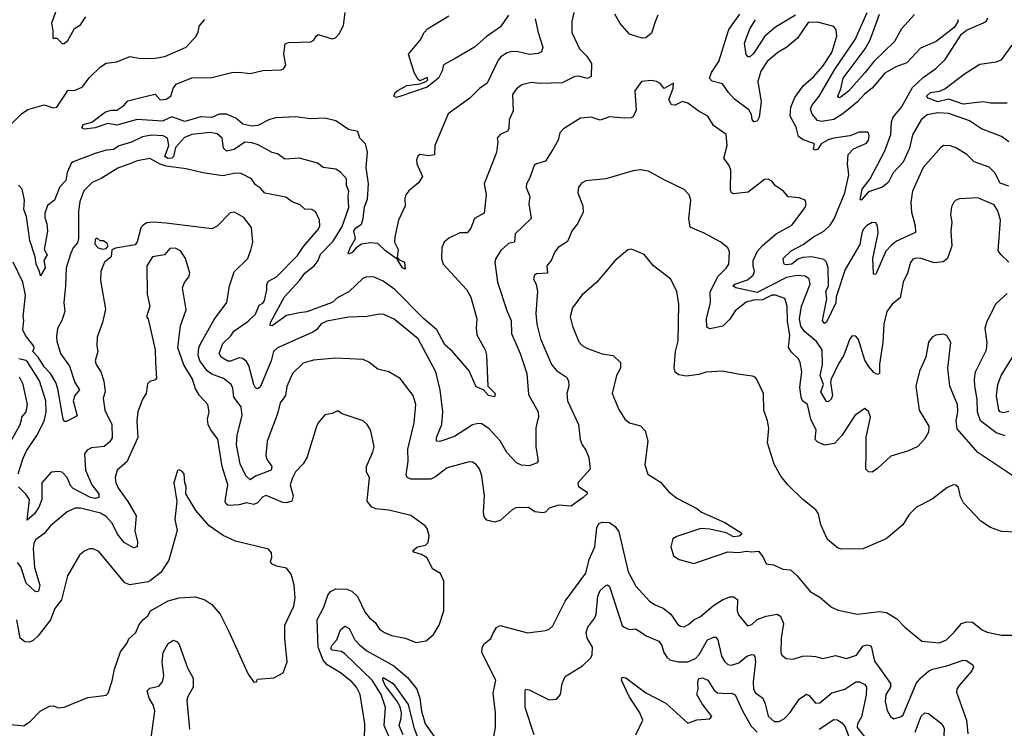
# Model space of a CAD drawing. Extents: x 1246230 to 1426786, y 660032 to 763141.
# Tile 460 of 566: x 1383201 to 1388600, y 714530 to 718415. Entities that reach past the tile are written whole.
import ezdxf

# ---------------------------------------------------------------- set-up
doc = ezdxf.new("R2010")
doc.units = 0

msp = doc.modelspace()

# ---------------------------------------------------------------- linework, layer by layer
at = {"layer": '0CON10XD'}
for points in [[(1386240.6, 718455), (1386228.1, 718405), (1386229.4, 718345), (1386270.5, 718255), (1386310.8, 718215), (1386337.5, 718175), (1386335, 718103.3), (1386315, 718093.1), (1386265, 718105.5), (1386245, 718103.5), (1386175, 718068.5), (1386055, 718065.4), (1386005, 718070.9), (1385955, 718058.1), (1385925.8, 718035), (1385903.5, 718005), (1385907.1, 717915), (1385884.5, 717865), (1385884.2, 717815.8), (1385875.6, 717804.4), (1385836.7, 717785), (1385820, 717765), (1385823.8, 717745), (1385815, 717687.5), (1385748.5, 717515), (1385759.5, 717455), (1385748.8, 717355), (1385695, 717324.3), (1385675, 717271.2), (1385655, 717246.2), (1385615, 717245.6), (1385555, 717216.5), (1385529.4, 717195), (1385516.6, 717163.4), (1385513.3, 717105), (1385523.9, 717073.9), (1385651.5, 716935), (1385675, 716894), (1385707.8, 716775), (1385703.5, 716725), (1385707.4, 716687.4), (1385754.2, 716605.8), (1385761.5, 716575), (1385768.8, 716405), (1385807.6, 716365), (1385805, 716347.5), (1385772.5, 716355), (1385745.3, 716385.3), (1385705, 716402.5), (1385665, 716489.6), (1385575, 716595.6), (1385532.7, 716632.7), (1385488.5, 716715), (1385415, 716776.8), (1385258.8, 716935), (1385195, 716980.7), (1385145, 717002.9), (1385105, 717005.4), (1385085, 716998.5), (1385006.7, 716923.3), (1384945, 716891.1), (1384915, 716864.8), (1384775, 716813.8), (1384735, 716807.1), (1384665, 716792.7), (1384585, 716736.2), (1384575, 716737.5), (1384577.5, 716755), (1384652.5, 716895), (1384735.7, 716984.3), (1384765.5, 717025), (1384816.6, 717065), (1384837.1, 717095), (1384850.1, 717129.9), (1384920.2, 717199.8), (1384968.7, 717281.3), (1385006.1, 717386.1), (1385001.6, 717445), (1385005.9, 717475), (1384992.5, 717505), (1384992.9, 717542.9), (1384959.7, 717579.7), (1384935, 717595.8), (1384865, 717603.8), (1384835, 717627.5), (1384735, 717655.6), (1384655, 717650.9), (1384615, 717679.5), (1384585, 717686.5), (1384508.7, 717728.7), (1384475, 717739.1), (1384435, 717743.9), (1384377.4, 717702.6), (1384335, 717693.8), (1384319.7, 717709.7), (1384312.2, 717765), (1384285, 717789.5), (1384246.2, 717796.2), (1384145, 717785.2), (1384105, 717769.4), (1384056.4, 717715), (1384045, 717665.3), (1384035, 717655.6), (1384015, 717653.2), (1383996.5, 717665), (1384018.8, 717725), (1384011.6, 717765), (1383988.8, 717778.8), (1383925, 717782.5), (1383875, 717772.6), (1383815, 717743.8), (1383746.9, 717723.1), (1383715, 717703.8), (1383675, 717700.2), (1383615, 717682.1), (1383495, 717636.4), (1383483.4, 717626.6), (1383462.5, 717577.5), (1383455, 717532.5), (1383421.8, 717498.2), (1383392, 717425), (1383354.2, 717395.8), (1383339.7, 717355), (1383339.3, 717330.7), (1383350.9, 717295), (1383353.2, 717255), (1383336.4, 717155), (1383352, 717125), (1383333.8, 717095), (1383340.4, 717055), (1383315, 717010.8), (1383310.6, 717035), (1383291.2, 717075), (1383286.7, 717115), (1383256.9, 717205), (1383238.8, 717335), (1383224.7, 717375), (1383227.5, 717425), (1383215.5, 717485), (1383195, 717508.5)], [(1383401.9, 718465), (1383376.2, 718395), (1383383.8, 718355), (1383383, 718313), (1383405, 718313.3), (1383435, 718284.2), (1383445, 718284.2)], [(1383445, 718284.2), (1383465, 718301.2), (1383502.7, 718367.3), (1383535, 718386.2), (1383565, 718430)], [(1386028.6, 718418.6), (1386044.3, 718344.3), (1386070, 718265), (1386061.8, 718238.2), (1386045, 718229.5), (1385996.1, 718223.9), (1385935, 718239.2), (1385899.8, 718240.2), (1385875, 718233.6), (1385839.3, 718210.7), (1385825, 718192.9), (1385765, 718067.5), (1385721.8, 718038.2), (1385670, 717985), (1385551.2, 717898.8), (1385477.1, 717725), (1385475.8, 717674.2), (1385445, 717668), (1385395, 717675.7), (1385385, 717666.2), (1385377.1, 717645), (1385379.4, 717625), (1385409.4, 717555), (1385388.8, 717521.2), (1385335, 717477.1), (1385318, 717455), (1385312.5, 717435), (1385314.3, 717395), (1385278.9, 717315), (1385258.9, 717225), (1385256.8, 717195), (1385277.2, 717155), (1385271.7, 717111.7), (1385280.6, 717100.6), (1385311.8, 717085), (1385315, 717048), (1385300.9, 717055), (1385271.2, 717101.2), (1385207.5, 717147.5), (1385165, 717187.1), (1385125, 717190.6), (1385075, 717184.4), (1385046.9, 717165), (1385025, 717138.6), (1385005, 717128.8), (1385001.9, 717135), (1385013.1, 717165), (1385043, 717215), (1385033.9, 717256.1), (1385045, 717274.4), (1385075.7, 717294.3), (1385085.2, 717325), (1385091.2, 717388.8), (1385108.3, 717431.7), (1385113.8, 717515), (1385100.8, 717605), (1385108.3, 717688.3), (1385097.7, 717735), (1385066.4, 717765), (1385055, 717801.9), (1385005, 717813.3), (1384935, 717859.4), (1384874.6, 717874.6), (1384795, 717871.8), (1384715, 717882.3), (1384605, 717877.6), (1384571.7, 717868.3), (1384507.5, 717835), (1384475, 717830.9), (1384425, 717841.2), (1384386.2, 717875), (1384335, 717897.3), (1384295, 717896.7), (1384255, 717878.7), (1384195, 717882.8), (1384106.8, 717856.8), (1384035, 717882.9), (1383985, 717858.9), (1383845, 717866.9), (1383735, 717835.8), (1383685, 717845.3), (1383615, 717821.8), (1383554.4, 717814.4), (1383542.6, 717822.6), (1383549.5, 717840.5), (1383597.4, 717852.6), (1383671.2, 717908.8), (1383705, 717918.2), (1383735, 717918.6), (1383773.3, 717945), (1383795, 717970), (1383896.2, 717996.2), (1383945, 718005.8), (1383972, 717975), (1384005, 717978.2), (1384030, 717995), (1384043.1, 718036.9), (1384058.6, 718061.4), (1384145, 718096.7), (1384255, 718097.8), (1384365, 718125.6), (1384405, 718127.3), (1384465, 718119.4), (1384535, 718135.3), (1384635, 718139.4), (1384648, 718145), (1384661.2, 718165), (1384650, 718225), (1384656.7, 718283.3), (1384675, 718290), (1384797, 718293), (1384815, 718303.3), (1384826.2, 718325), (1384837.3, 718332.7), (1384915, 718308.9), (1384933.8, 718315), (1384953.2, 718336.8), (1384976.4, 718383.6), (1384985.4, 718455)], [(1385265, 717988.9), (1385252.2, 717995), (1385260.5, 718015), (1385274.2, 718025.8), (1385325, 718054.4), (1385395, 718062.5), (1385430, 718075), (1385440, 718085), (1385435, 718097.5), (1385395, 718080), (1385387, 718087), (1385363.8, 718125), (1385333.8, 718225), (1385397.9, 718302.1), (1385420, 718345), (1385438, 718365), (1385555, 718435.5)], [(1385880.7, 718439.3), (1385837.8, 718375), (1385759.4, 718320.6), (1385695.8, 718265), (1385588.8, 718201.2), (1385525, 718168), (1385518.1, 718135), (1385497.8, 718095), (1385435.5, 718045), (1385285, 717993.2), (1385265, 717988.9)], [(1386701.1, 718438.9), (1386685, 718403.3), (1386665, 718341.2), (1386635, 718314.4), (1386615, 718312.9), (1386545, 718334.7), (1386493.1, 718393.1), (1386464.3, 718444.3)], [(1388625, 717501.9), (1388577.9, 717517.9), (1388548, 717575), (1388517.2, 717607.2), (1388434.8, 717634.8), (1388395.3, 717675.3), (1388335, 717711.9), (1388305, 717722.9), (1388265.8, 717724.2), (1388251.2, 717715), (1388155.4, 717604.6), (1388096.7, 717475), (1388087.8, 717415), (1388091.1, 717358.9), (1388111.8, 717285), (1388112.2, 717247.8), (1388009.4, 717200.6), (1387980.8, 717179.2), (1387951.1, 717145), (1387895, 717020), (1387885, 717017.5), (1387883, 717023), (1387879.6, 717105), (1387907.5, 717245), (1387905.4, 717285), (1387895, 717300.6), (1387875, 717302.7), (1387845, 717284.6), (1387826.9, 717265), (1387818, 717245), (1387807, 717183), (1387727.3, 717045), (1387678.1, 716895), (1387676.6, 716863.4), (1387625, 716755.7), (1387615, 716748.6), (1387602.5, 716765), (1387626.2, 716883.8), (1387621.9, 716925), (1387635.2, 716955.2), (1387634.7, 717055), (1387624.7, 717084.7), (1387610.6, 717100.6), (1387545.2, 717115.2), (1387495, 717110.8), (1387468.3, 717101.7), (1387435, 717074.8), (1387405, 717070.6), (1387395, 717072.5), (1387390.5, 717080.5), (1387388.4, 717105), (1387431.5, 717148.5), (1387497.5, 717182.5), (1387554.5, 717225), (1387610.6, 717255), (1387645, 717287.5), (1387667.1, 717322.9), (1387725.2, 717465), (1387746.7, 717565), (1387740.9, 717625), (1387744.3, 717675), (1387773.6, 717706.4), (1387845, 717737.5), (1387855.6, 717755), (1387858.3, 717778.3), (1387855, 717792.5), (1387847.3, 717797.3), (1387805, 717798.8), (1387752.3, 717777.7), (1387665.5, 717764.5), (1387635, 717755.7), (1387596.1, 717733.9), (1387577.5, 717705), (1387565, 717699.2), (1387554.3, 717705), (1387560, 717735), (1387555.5, 717735.5), (1387496.3, 717756.3), (1387471.1, 717775), (1387458, 717825), (1387426.6, 717885), (1387430, 717935), (1387451.8, 717988.2), (1387497.8, 718052.2), (1387555, 718103.8), (1387605, 718159.6), (1387654.8, 718235), (1387681.6, 718325), (1387678.9, 718358.9), (1387665, 718377.8), (1387575, 718401.8), (1387525, 718400), (1387466.5, 718313.5), (1387406.9, 718265), (1387357.5, 718235), (1387300.5, 718185), (1387265, 718132), (1387248.2, 718075), (1387267.5, 717965), (1387255, 717881.2), (1387245, 717859.2), (1387227.5, 717855), (1387217.6, 717867.6), (1387214.6, 717894.6), (1387200.1, 717920.1), (1387119.9, 717979.9), (1387087.5, 718015), (1387055, 718063.3), (1386997.4, 718077.4), (1386984.4, 718095), (1386994.5, 718125), (1387034.7, 718185), (1387089.4, 718360.6), (1387150.5, 718445)], [(1387455, 718439), (1387345, 718373.3), (1387287.8, 718325), (1387225, 718228.6), (1387205, 718211.4), (1387195, 718212), (1387184.6, 718224.6), (1387175.6, 718285.6), (1387205.4, 718365.4), (1387235, 718414.7)], [(1388346, 718415), (1388345, 718402.5), (1388325, 718371.2), (1388226.2, 718295), (1388140.9, 718259.1), (1388065, 718178.1), (1388005, 718155.6), (1387945, 718121.8), (1387875, 718039.6), (1387833.7, 718006.4), (1387795.4, 717965), (1387715, 717898.7), (1387665, 717867.6), (1387597.5, 717857.5), (1387575, 717861.5), (1387546, 717896), (1387537.9, 717925), (1387545.4, 717945), (1387584.2, 717995), (1387672.5, 718145), (1387783.1, 718306.9), (1387848.7, 718455)], [(1387695, 717986.7), (1387687.5, 717995), (1387704.2, 718035.8), (1387716.2, 718095), (1387837.8, 718255), (1387863.8, 718305), (1387915.7, 718445)], [(1388107.4, 718442.6), (1388036.7, 718365), (1387998.6, 718295), (1387884.5, 718185.5), (1387835, 718123.5), (1387745, 718023), (1387705, 717991.2), (1387695, 717986.7)], [(1383121.7, 717808.3), (1383211.7, 717898.3), (1383246.9, 717923.1), (1383335, 717947.3), (1383385, 717931.1), (1383405, 717934.5), (1383444.6, 717995), (1383465, 718026.9), (1383505, 718027.9), (1383544.3, 718045.7), (1383585, 718098.5), (1383645, 718155.7), (1383675, 718175.7), (1383735, 718184.3), (1383805, 718212.2), (1383865, 718202.5), (1383945, 718203.5), (1383997.5, 718212.5), (1384115, 718264.4), (1384167.8, 718322.2), (1384180.6, 718345), (1384185, 718380), (1384216, 718415)], [(1388625.4, 717745), (1388585, 717774.6), (1388475, 717815.6), (1388409.4, 717859.4), (1388295, 717901.2), (1388235, 717903.9), (1388177.7, 717892.3), (1388144.2, 717865), (1388096.2, 717783.8), (1388079.7, 717709.7), (1388045, 717633.3), (1387990.9, 717575), (1387965, 717524), (1387932.7, 717497.3), (1387855, 717471.8), (1387815, 717424.5), (1387809.5, 717429.5), (1387820.6, 717485), (1387865, 717542.9), (1387945.6, 717695.6), (1387977.7, 717785), (1387982, 717855), (1387990.5, 717879.5), (1388036.2, 717935), (1388097, 718043), (1388155, 718098.1), (1388225, 718148), (1388275, 718195.8), (1388365, 718336.2), (1388393, 718357), (1388485, 718396.7), (1388501.7, 718408.3), (1388510, 718425)], [(1388615, 717956.8), (1388523.7, 717956.3), (1388484.5, 717964.5), (1388375, 717952.3), (1388295, 717978.8), (1388235, 717965.2), (1388182, 717985), (1388173.8, 717995), (1388195, 718015.9), (1388245, 718022.8), (1388274.6, 718035), (1388381.8, 718118.2), (1388465, 718171.1), (1388555, 718183.5), (1388584.5, 718195.5), (1388642.5, 718275)], [(1388625, 717085.6), (1388581.9, 717125), (1388567.2, 717147.2), (1388579.4, 717315), (1388565, 717367.1), (1388545, 717399.1), (1388455, 717437.8), (1388355, 717432), (1388335, 717426), (1388323.8, 717415), (1388310.3, 717389.7), (1388304.2, 717345), (1388312, 717305), (1388306, 717255), (1388312, 717175), (1388289.2, 717105), (1388265, 717087.8), (1388215, 717082.7), (1388145, 717106.2), (1388115, 717107.5), (1388098.5, 717101.5), (1388086.5, 717083.5), (1388068.9, 717025), (1388045.6, 716975), (1388029.5, 716890.5), (1387984.7, 716855.3), (1387956.4, 716815), (1387940, 716745), (1387933.9, 716645), (1387915.5, 716525.5), (1387915.7, 716474.3), (1387905, 716470), (1387885, 716480.6), (1387854.6, 716515), (1387835, 716548.6), (1387800.8, 716660.8), (1387785, 716680), (1387765, 716682.5), (1387752.2, 716665), (1387720.6, 716575), (1387691.2, 716528.8), (1387650.9, 716445), (1387647.2, 716425), (1387658.1, 716355), (1387650.2, 716335), (1387635, 716319.1), (1387625, 716321.2), (1387593.8, 716375), (1387608.7, 716415), (1387591, 716465), (1387603.1, 716523.1), (1387601.9, 716605), (1387570.7, 716650.7), (1387505, 716705.3), (1387484.4, 716735), (1387477.8, 716775), (1387487.7, 716845), (1387535.3, 716965), (1387529.5, 716995), (1387508.4, 717008.4), (1387462.8, 717012.8), (1387405, 717001.7), (1387245, 716919.2), (1387128.8, 716945), (1387110.9, 716955), (1387123.1, 716965), (1387191.8, 716988.2), (1387222.7, 717015), (1387230, 717035), (1387222.9, 717065), (1387223.9, 717095), (1387246.7, 717145), (1387273.6, 717176.4), (1387349.8, 717240.2), (1387435, 717289.2), (1387508, 717385), (1387514, 717405), (1387508.8, 717425), (1387475, 717438), (1387415, 717443.3), (1387390, 717475), (1387345, 717503.3), (1387325, 717530), (1387305, 717541.2), (1387285, 717538.8), (1387195, 717468.6), (1387115, 717460.6), (1387105, 717466), (1387099.6, 717479.6), (1387100.1, 717590.1), (1387090.8, 717615), (1387061.8, 717655), (1387079.6, 717725), (1387075.5, 717785), (1387005.6, 717835), (1386974, 717885), (1386920.8, 717915), (1386865, 717957.5), (1386835, 717965.5), (1386795, 717945.7), (1386775, 717948), (1386760.5, 717975), (1386785, 718040), (1386786.2, 718066.2), (1386735, 718036.7), (1386713.3, 718065), (1386692.5, 718075), (1386665, 718080.8), (1386610, 718075), (1386573.3, 718025), (1386581.2, 717918.8), (1386565, 717882.5), (1386553.4, 717876.6), (1386515.4, 717874.6), (1386435, 717883.1), (1386385, 717864), (1386335, 717880.6), (1386275.5, 717874.5), (1386183.2, 717816.8), (1386162.5, 717795), (1386154, 717755), (1386125, 717702.5), (1386085, 717640), (1386035, 717625.4), (1386022.5, 717615), (1385996.9, 717545), (1385979.4, 717515), (1385978.1, 717495), (1385998.1, 717445), (1385992.2, 717405), (1386005.5, 717324.5), (1385918.5, 717241.5), (1385915, 717195.7), (1385882.2, 717187.8), (1385839.8, 717150.2), (1385811.9, 717105), (1385806.7, 717085), (1385820.4, 716975), (1385873.6, 716815), (1385896.2, 716765), (1385898.5, 716695), (1385946.2, 716585), (1385982.7, 716475), (1385990.9, 716360.9), (1386044, 716265), (1386045.8, 716235), (1386039.4, 716210.6), (1386030.8, 716175), (1386031.9, 716075), (1386044, 715995), (1386035.5, 715984.5), (1385995, 715969.1), (1385953.4, 715973.4), (1385925.4, 715985.4), (1385872.4, 716042.4), (1385835, 716105.6), (1385775, 716171.8), (1385735, 716199.2), (1385715, 716201.3), (1385685, 716192.9), (1385585, 716129), (1385505, 716102.9), (1385486.2, 716105), (1385487.1, 716125), (1385515.4, 716195), (1385521.3, 716265), (1385507.2, 716385), (1385482.4, 716485), (1385385.4, 716665), (1385255, 716772.2), (1385198.9, 716798.9), (1385175, 716800.6), (1385105, 716787.8), (1385005, 716784.5), (1384885, 716761.3), (1384855, 716746.8), (1384828.9, 716715), (1384808.8, 716701.2), (1384615, 716616.7), (1384593.3, 716595), (1384579.6, 716545), (1384520.4, 716399.6), (1384505, 716391.6), (1384495, 716396.2), (1384484.4, 716414.4), (1384458.7, 716518.7), (1384445, 716541.8), (1384425, 716556.7), (1384405, 716560.3), (1384358, 716542), (1384342.1, 716542.1), (1384305.4, 716565), (1384294.7, 716585), (1384315, 716639.1), (1384359.2, 716680.9), (1384375, 716707.8), (1384455, 716762.9), (1384495, 716799.6), (1384515, 716850), (1384535, 716861.5), (1384544.6, 716875), (1384556.4, 716933.6), (1384556.7, 716965), (1384565, 716981.5), (1384609.5, 717005), (1384725, 717121.2), (1384758.2, 717171.8), (1384837.8, 717265), (1384846.7, 717285), (1384846.2, 717315), (1384825, 717359.2), (1384802.5, 717375), (1384765, 717375.7), (1384740, 717400), (1384695, 717415.5), (1384661.4, 717441.4), (1384545, 717464.5), (1384521.6, 717491.6), (1384495, 717510), (1384473.2, 717543.2), (1384415, 717571.5), (1384385, 717573.8), (1384315, 717558.7), (1384205, 717575.6), (1384115, 717596.9), (1384005, 717611.4), (1383972.1, 717622.1), (1383915, 717653.6), (1383845, 717641.2), (1383815, 717627.8)], [(1383815, 717627.8), (1383739.4, 717600.6), (1383648.6, 717545), (1383598.3, 717521.7), (1383553.4, 717476.6), (1383531.2, 717418.8), (1383523.9, 717365), (1383524, 717216), (1383518.2, 717191.8), (1383495.6, 717164.4), (1383481.5, 717135), (1383456.2, 717055), (1383453.3, 716955), (1383442.8, 716865), (1383449.6, 716815), (1383432.4, 716765), (1383408.7, 716721.3), (1383403.7, 716676.3), (1383405, 716652.9), (1383425.2, 716585), (1383474.7, 716515), (1383503, 716425), (1383529.2, 716385), (1383504.5, 716355.5), (1383495.2, 716325), (1383517.2, 716242.8), (1383458.2, 716211.8), (1383445, 716211.9), (1383439.2, 716225), (1383410.8, 716390.9), (1383399.7, 716425), (1383370.5, 716475), (1383335, 716511.6), (1383302.7, 716565), (1383273.4, 716595), (1383281.1, 716615), (1383278.6, 716625), (1383233.4, 716683.4), (1383218.9, 716715), (1383224.6, 716765), (1383220, 716785), (1383233, 716905), (1383219.2, 716975), (1383165.7, 717085.7)], [(1388663.6, 715903.6), (1388455, 716042.3), (1388341.6, 716171.6), (1388336.5, 716215), (1388345.4, 716265), (1388343.3, 716305), (1388301.2, 716405), (1388290, 716505), (1388306.9, 716645), (1388284.2, 716684.2), (1388265, 716690), (1388225, 716686.2), (1388203.8, 716675), (1388185, 716647.5), (1388170, 716565), (1388135, 716487.5), (1388114.4, 716405.6), (1388133.3, 716275), (1388186.8, 716186.8), (1388185, 716153.3), (1388162, 716115), (1388125, 716074.2), (1388075, 716050.8), (1387977.3, 716022.7), (1387905, 715954), (1387875, 715933.8), (1387855, 715935.8), (1387841.1, 715951.1), (1387842.4, 716037.6), (1387843.1, 716126.9), (1387866.5, 716235), (1387855, 716266.7), (1387835, 716282.5), (1387780, 716245), (1387709.4, 716135), (1387668.6, 716091.4), (1387615, 716083.2), (1387575, 716100.3), (1387562.8, 716112.8), (1387568.2, 716165), (1387540, 716225), (1387520.4, 716305), (1387494.4, 716325), (1387485.3, 716345), (1387479.1, 716400.9), (1387489.2, 716485), (1387481.1, 716535), (1387471.4, 716555), (1387432.3, 716592.3), (1387417.3, 716617.3), (1387424.7, 716685), (1387410.8, 716760.8), (1387409.7, 716845), (1387397.1, 716887.1), (1387345.4, 716905.4), (1387325, 716903.9), (1387275, 716879.5), (1387225, 716877.3), (1387185, 716865.4), (1387125, 716818.9), (1387095, 716773.1), (1387056, 716734), (1386985, 716720), (1386969.4, 716729.4), (1386967.7, 716775), (1386989, 716865), (1386986.9, 716923.1), (1387031.7, 717008.3), (1387075, 717052.5), (1387088.8, 717075), (1387092.4, 717142.4), (1387083.5, 717163.5), (1387045.5, 717195.5), (1386954.5, 717244.5), (1386877, 717277), (1386869.4, 717325), (1386882, 717425), (1386871.2, 717455), (1386845, 717483.3), (1386735, 717536), (1386650, 717585), (1386605, 717591.9), (1386564.4, 717585.6), (1386415, 717542.5), (1386305, 717531.1), (1386281.9, 717518.1), (1386265, 717496.2), (1386261.5, 717465), (1386289.3, 717395), (1386290.9, 717359.1), (1386259.2, 717295), (1386230.7, 717259.3), (1386205, 717198), (1386154.7, 717165.3), (1386135, 717142), (1386115.5, 717094.5), (1386091.9, 717065), (1386095.3, 717024.7), (1386035, 717021.8), (1386024.5, 717015), (1386018.8, 716995), (1386033.9, 716963.9), (1386041.2, 716925), (1386032.2, 716805), (1386037.8, 716745), (1386056.1, 716665), (1386116.5, 716525), (1386145, 716491.1), (1386199.2, 716455), (1386210.6, 716435), (1386211.8, 716405), (1386201.3, 716365), (1386205.4, 716325), (1386265.5, 716195), (1386275, 716113.3), (1386284.6, 716085), (1386305.3, 716055.3), (1386321.8, 716015), (1386330, 715950), (1386261.2, 715875), (1386266.1, 715856.1), (1386312.5, 715825), (1386313.3, 715815), (1386291.2, 715795), (1386225, 715747.8), (1386155, 715753.3), (1386105, 715737.1), (1386085, 715715.6), (1386069.4, 715710.6), (1386026.7, 715716.7), (1385991.2, 715741.2), (1385922.1, 715737.9), (1385901.7, 715728.3), (1385835, 715669.4), (1385805, 715659.4), (1385761.9, 715671.9), (1385748.7, 715688.7), (1385744.5, 715715), (1385750.7, 715805), (1385735.6, 715915), (1385722.6, 715952.6), (1385705, 715976.2), (1385685, 715988.8), (1385665, 715991.2), (1385545, 715957.5), (1385481.3, 715908.7), (1385455, 715896.6), (1385346.2, 715896.2), (1385325.5, 715905.5), (1385320, 715920), (1385332.2, 715995), (1385329.9, 716060.1), (1385364.5, 716204.5), (1385373.6, 716305), (1385359.4, 716355), (1385287.6, 716447.6), (1385225, 716484.4), (1385165, 716498.9), (1385115, 716536.9), (1385085, 716551.1), (1384935, 716560), (1384812.4, 716547.6), (1384755, 716531.9), (1384696.9, 716475), (1384665.4, 716404.6), (1384658.8, 716355), (1384628.8, 716315), (1384615.4, 716255), (1384557.6, 716105), (1384550.4, 716025), (1384556, 716006), (1384583.8, 715965), (1384579.4, 715945), (1384495, 715912.1), (1384465, 715893.1), (1384440.8, 715915), (1384410.5, 715980.5), (1384389.4, 716085), (1384393, 716137), (1384421.2, 716245), (1384415, 716292), (1384375.4, 716345), (1384370.9, 716395), (1384360.9, 716415), (1384318.5, 716448.5), (1384255, 716471.6), (1384229.8, 716489.8), (1384189.3, 716545), (1384180.7, 716575), (1384183.5, 716615), (1384191.2, 716635), (1384268.4, 716771.6), (1384337.5, 716865), (1384351.8, 716955), (1384376.6, 717033.4), (1384452.5, 717105), (1384471.1, 717158.9), (1384479.2, 717195), (1384472.5, 717275), (1384430.6, 717330.6), (1384379.2, 717359.2), (1384355, 717356.7), (1384285, 717282.9), (1384255, 717268.8), (1384005, 717300.1), (1383934.3, 717305.7), (1383898.5, 717301.5), (1383879.5, 717290.5), (1383866.6, 717273.4), (1383845, 717196.7), (1383835, 717180.8), (1383727, 717163), (1383707.3, 717152.7), (1383702.5, 717115), (1383666.5, 717085), (1383645.6, 717035), (1383644.5, 716985.5), (1383672.7, 716827.3), (1383655.7, 716755), (1383625.8, 716674.2), (1383624.2, 716625.8), (1383630, 716595), (1383614.6, 716545.4), (1383620, 716525), (1383646.7, 716485), (1383663.6, 716433.6), (1383669.6, 716375), (1383659.5, 716339.5), (1383669.1, 716275), (1383706.9, 716195), (1383708.1, 716121.9), (1383695, 716101.4), (1383665.3, 716074.7), (1383595, 716068.1), (1383571.2, 716055), (1383556, 716035), (1383562.1, 715945), (1383596.2, 715865), (1383634.7, 715815), (1383635.2, 715794.8), (1383615, 715790.2), (1383589.1, 715795), (1383495.4, 715845.4), (1383480.5, 715860.5), (1383462.7, 715905), (1383435, 715934.5), (1383415, 715938.8), (1383373.3, 715935), (1383323.2, 715875), (1383323.5, 715785), (1383307.3, 715742.7), (1383282.8, 715705), (1383242.1, 715672.1), (1383256.1, 715785), (1383235, 715814.6), (1383195, 715853.1)], [(1383655, 717156), (1383675, 717160), (1383687.5, 717175), (1383679.3, 717189.3), (1383661.7, 717201.7), (1383643, 717203), (1383627, 717217), (1383615, 717210), (1383614.3, 717185), (1383632.5, 717165), (1383655, 717156)], [(1385090, 714385), (1385093.6, 714555), (1385069.1, 714715), (1385047.9, 714755), (1385021.9, 714785), (1384960.8, 714835), (1384887.4, 714877.4), (1384865, 714904.4), (1384838.7, 714975), (1384832.5, 715125), (1384868.4, 715195), (1384890.5, 715259.5), (1384905, 715280), (1384935.5, 715294.5), (1384995, 715292.7), (1385021.8, 715281.8), (1385052.8, 715252.8), (1385095.7, 715165), (1385119.2, 715135), (1385150.2, 715110.2), (1385175, 715074.2), (1385201.2, 715055), (1385240.5, 715039.5), (1385314.5, 715024.5), (1385375, 715000), (1385430.7, 715009.3), (1385470, 715045), (1385500.8, 715095), (1385527.5, 715175), (1385527.7, 715337.7), (1385508.3, 715378.3), (1385464, 715405), (1385435.8, 715465), (1385405, 715482.2), (1385363.3, 715495), (1385356.7, 715505), (1385383.3, 715525), (1385426.6, 715533.4), (1385440.6, 715549.4), (1385446.4, 715586.4), (1385435.7, 715625), (1385425, 715640), (1385346.1, 715696.1), (1385225, 715725.7), (1385155, 715732.5), (1385130, 715745), (1385106.2, 715775), (1385118.8, 715905), (1385103.3, 715935), (1385103.8, 715965), (1385138, 716045), (1385144.3, 716075), (1385125.8, 716165.8), (1385106.2, 716195), (1385085, 716215.7), (1384970, 716255), (1384945, 716271.2), (1384915, 716255.7), (1384875, 716249.2), (1384837.5, 716205), (1384828.6, 716185), (1384775, 716012.5), (1384755, 715980), (1384714.5, 715935.5), (1384697.2, 715902.8), (1384684.6, 715865), (1384700.4, 715805), (1384693.9, 715776.1), (1384665, 715766), (1384645, 715767.2), (1384553.4, 715806.6), (1384535, 715799.4), (1384505, 715766.9), (1384485, 715757.8), (1384445, 715765.3), (1384405, 715755.6), (1384345, 715752.5), (1384331.7, 715761.7), (1384327.8, 715775), (1384342, 715865), (1384311.2, 715965), (1384288.6, 716115), (1384247.6, 716167.6), (1384235.7, 716195), (1384231.4, 716225), (1384240, 716265), (1384233.1, 716305), (1384186.9, 716355), (1384165, 716390.8), (1384149.1, 716445), (1384101.8, 716521.8), (1384067.9, 716615), (1384082.6, 716737.4), (1384114.5, 716825), (1384094.2, 716945), (1384105, 716973.3), (1384128.8, 717005), (1384134, 717025), (1384111.2, 717105), (1384085.7, 717145), (1384055, 717162.2), (1384025, 717160.8), (1383995, 717125.8), (1383930, 717115), (1383899.4, 717065), (1383900.9, 716910.9), (1383915.8, 716845), (1383897.5, 716785), (1383906.7, 716775), (1383944, 716605), (1383945.9, 716535.9), (1383950.9, 716449.1), (1383945, 716440), (1383915, 716430.8), (1383901.8, 716418.2), (1383895.6, 716365), (1383875.6, 716335), (1383849.4, 716265), (1383844.5, 716215), (1383848.5, 716125), (1383788.3, 715991.7), (1383735.8, 715945), (1383725.6, 715905), (1383729.5, 715875), (1383743.8, 715845), (1383795, 715773.1), (1383839.6, 715695), (1383832.9, 715612.9), (1383847.9, 715552.1), (1383845.7, 715525), (1383825, 715520), (1383775, 715549.1), (1383738.6, 715595), (1383708.4, 715655), (1383675, 715690.5), (1383645, 715710), (1383535, 715736.6), (1383505, 715737.1), (1383462.6, 715717.4), (1383395, 715660.6), (1383369.5, 715640.5), (1383333, 715597), (1383289.5, 715565), (1383278.6, 715545), (1383275.2, 715515), (1383281.9, 715411.9), (1383311.8, 715315), (1383305, 715281.2), (1383295, 715277.5), (1383285, 715281.9), (1383237.8, 715325), (1383207.6, 715415), (1383189.6, 715439.6)], [(1388665, 715605.7), (1388585, 715609.1), (1388525, 715631.9), (1388471.2, 715665), (1388377, 715767), (1388359.5, 715799.5), (1388349.5, 715849.5), (1388335, 715863.3), (1388320, 715865), (1388285, 715848.8), (1388205, 715787.1), (1388118.3, 715741.7), (1388077.7, 715702.3), (1388043.9, 715646.1), (1387951.9, 715568.1), (1387825, 715514.4), (1387705, 715512.9), (1387685, 715520), (1387631.2, 715565), (1387593.8, 715645), (1387582, 715705), (1387567.4, 715727.4), (1387495, 715783.8), (1387413.8, 715865), (1387375, 715913.3), (1387338.3, 715978.3), (1387301.2, 716095), (1387309.2, 716175), (1387302.5, 716215), (1387281.4, 716275), (1387278.9, 716365), (1387242.7, 716442.7), (1387234.2, 716454.2), (1387219.7, 716459.7), (1387138.3, 716471.7), (1387055, 716488.1), (1386965, 716482.9), (1386925, 716470.6), (1386855, 716460.8), (1386815, 716468), (1386795, 716483.3), (1386790, 716505), (1386797.1, 716595), (1386811.9, 716655), (1386815.5, 716855), (1386804.4, 716925), (1386772.1, 716992.1), (1386675.8, 717065.8), (1386625, 717126.7), (1386556.1, 717156.1), (1386535, 717153.3), (1386465, 717093.3), (1386366.2, 716975), (1386284.5, 716905.5), (1386232.5, 716835), (1386219.2, 716785), (1386231.9, 716735), (1386267.9, 716647.9), (1386285, 716628), (1386315, 716613.1), (1386395, 716582.2), (1386454.5, 716574.5), (1386495.8, 716535), (1386495.7, 716505), (1386473.8, 716463.8), (1386450, 716365), (1386487, 716277), (1386518.8, 716225), (1386545, 716204), (1386605, 716189.2), (1386631.7, 716161.7), (1386645.6, 716105), (1386628.5, 715975), (1386645, 715923.8), (1386715, 715878.8), (1386758.6, 715828.6), (1386805, 715791.2), (1386914.3, 715734.3), (1386940, 715715), (1387067.5, 715657.5), (1387152.5, 715605), (1387160, 715595), (1387146.4, 715583.6), (1387115, 715580), (1387075, 715602.5), (1386985, 715621.9), (1386935.6, 715625.6), (1386805, 715581.2), (1386781.7, 715568.3), (1386771.2, 715525), (1386786.2, 715475), (1386817.5, 715455), (1386897, 715433), (1387085, 715497.5), (1387145, 715493.3), (1387185, 715501.2), (1387215, 715496.7), (1387251.7, 715501.7), (1387278.3, 715468.3), (1387295, 715432.5), (1387335, 715426.2), (1387385, 715403.3), (1387428.3, 715398.3), (1387465, 715366.2), (1387535, 715280), (1387588.8, 715248.8), (1387652.5, 715195), (1387688.3, 715178.3), (1387795.5, 715155.5), (1387915, 715170.9), (1387953.8, 715165), (1388010.9, 715130.9), (1388054, 715085), (1388148.3, 715008.3), (1388245, 714998.6), (1388283.8, 715015), (1388325, 715057.5), (1388365.9, 715104.1), (1388395, 715113.6), (1388425, 715111.8), (1388479.3, 715069.3), (1388506.6, 715056.6), (1388585, 715040.5), (1388645, 715040.9)], [(1388605, 716132.9), (1388555, 716149.3), (1388469.1, 716215), (1388452.4, 716262.4), (1388450.8, 716335), (1388437.6, 716405), (1388436.8, 716445), (1388442.9, 716485), (1388501.5, 716605), (1388506.2, 716645), (1388495.5, 716724.5), (1388505, 716756.7), (1388553.4, 716856.6), (1388615, 716914.4)], [(1383192.8, 715925), (1383219.8, 716010.2), (1383238.3, 716051.7), (1383295, 716135.6), (1383336.5, 716213.5), (1383347.3, 716262.7), (1383344.4, 716325), (1383310, 716435), (1383245, 716538.4), (1383235, 716546.8), (1383197, 716555)], [(1388625, 716267.7), (1388595, 716260), (1388577.5, 716265), (1388569.1, 716275), (1388556.5, 716353.5), (1388564.5, 716415), (1388583.6, 716465), (1388656.9, 716585)], [(1383121.4, 716045), (1383204.1, 716195), (1383210.8, 716220.8), (1383213.4, 716236.6), (1383237.5, 716265), (1383244.5, 716305), (1383220.4, 716415), (1383201.2, 716455)], [(1383155, 714550.8), (1383225, 714544.2), (1383260.9, 714569.1), (1383313.1, 714625), (1383365, 714651.1), (1383385, 714653.1), (1383415, 714643.1), (1383445, 714645.6), (1383575, 714698.9), (1383635.6, 714705.6), (1383675, 714712), (1383686.5, 714723.5), (1383709.4, 714790.6), (1383721.1, 714855), (1383755, 714948.8), (1383788.8, 714995), (1383799.5, 715020.5), (1383838, 715055), (1383854.5, 715095.5), (1383876.7, 715125), (1383904.1, 715145.9), (1383918, 715175), (1384015, 715229.5), (1384075, 715245.6), (1384165, 715250.6), (1384216.7, 715235), (1384255, 715208), (1384300, 715155), (1384347.1, 715065), (1384455, 714827.5), (1384485, 714783.3), (1384500, 714785), (1384505, 714800), (1384595, 714806.7), (1384646.1, 714833.9), (1384668.8, 714895), (1384655.7, 715024.3), (1384656, 715095), (1384705, 715200), (1384711.4, 715245), (1384707.2, 715317.2), (1384690.6, 715375), (1384665, 715408.6), (1384608.9, 715418.9), (1384581.7, 715431.7), (1384576.2, 715445), (1384583.4, 715466.6), (1384582.1, 715492.1), (1384565, 715512), (1384385, 715556.9), (1384316.6, 715586.6), (1384239.5, 715639.5), (1384168, 715725), (1384112.5, 715815), (1384113.8, 715855), (1384106.4, 715876.4), (1384103.3, 715925), (1384090.7, 715940.7), (1384075, 715947.5), (1384067, 715943), (1384046, 715875), (1384063.9, 715773.9), (1384051.2, 715675), (1384065.6, 715615), (1384018.6, 715451.4), (1383975, 715383.8), (1383918.8, 715341.2), (1383905, 715334), (1383805, 715316.9), (1383777.8, 715327.8), (1383635, 715500), (1383605, 715514.2), (1383585, 715514.2), (1383555, 715500.8), (1383530.2, 715479.8), (1383464.5, 715365.5), (1383431.1, 715235), (1383395, 715187.1), (1383370, 715125), (1383303.2, 715036.8), (1383275, 715011.5), (1383255, 715002.7), (1383230, 715005), (1383203.2, 715025), (1383186.2, 715125)], [(1385801.4, 714485), (1385810.6, 714535), (1385810.6, 714615), (1385797, 714723), (1385811.8, 714795), (1385734.5, 714945.5), (1385737.1, 714972.9), (1385747.5, 714992.5), (1385785, 715023.3), (1385795, 715048.8), (1385816.3, 715083.7), (1385835, 715093.3), (1385985, 715054.4), (1386085, 715066.9), (1386105, 715074.4), (1386125, 715091.4), (1386192.9, 715227.1), (1386305, 715380.8), (1386323.6, 715456.4), (1386355.2, 715525), (1386365, 715630), (1386377.1, 715652.9), (1386395, 715660.8), (1386435, 715657.5), (1386466.9, 715636.9), (1386487.3, 715607.3), (1386538.3, 715388.3), (1386580.2, 715310.2), (1386655, 715227.5), (1386686.6, 715206.6), (1386729.1, 715189.1), (1386772, 715155), (1386809.7, 715099.7), (1386825, 715089.5), (1386845, 715087.3), (1386869.8, 715100.2), (1386897.1, 715125), (1386935, 715143.5), (1387005, 715203.1), (1387055, 715235.3), (1387095, 715251.1), (1387115, 715250.8), (1387137.2, 715237.2), (1387135.5, 715175), (1387142.6, 715152.6), (1387191.3, 715091.3), (1387215, 715098.6), (1387245, 715126.9), (1387295, 715145.5), (1387355, 715156.2), (1387373.1, 715145), (1387389.2, 715105), (1387376.6, 715025), (1387374.3, 714945), (1387380.5, 714930.5), (1387403.2, 714913.2), (1387441.7, 714908.3), (1387494.4, 714925.6), (1387522.5, 714927.5), (1387565, 714924.4), (1387605, 714913.5), (1387675, 714928.6), (1387735, 714912.7), (1387789.3, 714930.7), (1387825, 714980), (1387848, 714988), (1387863.8, 714983.8), (1387872.3, 714972.3), (1387887.4, 714897.4), (1387918.3, 714858.3), (1387976.7, 714775), (1387975.3, 714755), (1387950.4, 714715), (1387946.9, 714676.9), (1387957.3, 714627.3), (1387976.2, 714595), (1387995, 714582), (1388035, 714594.3), (1388045, 714604), (1388117.2, 714775), (1388142.5, 714807.5), (1388185, 714843.2), (1388206, 714855), (1388285, 714873.1), (1388373.6, 714903.6), (1388391.2, 714901.2), (1388427.4, 714877.4), (1388430.5, 714865), (1388422.1, 714845), (1388352.1, 714765), (1388340, 714745), (1388337.9, 714727.9), (1388391.9, 714575), (1388400.1, 714500.1)], [(1386022.2, 714495), (1385972.8, 714645), (1385972.2, 714737.8), (1385976.1, 714743.9), (1385995, 714741.4), (1386105, 714686.5), (1386145, 714689.2), (1386167.5, 714715), (1386175.7, 714775), (1386192.9, 714815), (1386288, 714872), (1386332.7, 714917.3), (1386339.6, 714935), (1386341.5, 714975), (1386313.4, 715025), (1386307.5, 715055), (1386317.1, 715085), (1386354.7, 715135), (1386362.8, 715155), (1386370.8, 715255), (1386385, 715285.7), (1386415, 715313.8), (1386425, 715316), (1386435, 715307.5), (1386505, 715093.8), (1386515, 715083.8), (1386545, 715072.5), (1386577.5, 715075), (1386610.8, 715055), (1386636.9, 715036.9), (1386705, 715008.2), (1386722.9, 714985), (1386732.8, 714945), (1386749.6, 714919.6), (1386766.3, 714906.4), (1386814, 714894), (1386865, 714894.6), (1386906.7, 714913.2), (1386926.1, 714935), (1386973.3, 715015), (1387005, 715030.5), (1387018.9, 715028.9), (1387030, 715015), (1387050, 714925), (1387067.3, 714895), (1387085, 714879.1), (1387105, 714876.2), (1387145, 714889.7), (1387188.6, 714925), (1387215, 714935.4), (1387225, 714933.1), (1387232.6, 714922.6), (1387236.3, 714895), (1387222.3, 714785), (1387224.5, 714744.5), (1387235.3, 714725.2), (1387275.4, 714695), (1387288.9, 714665), (1387306.1, 714596.1), (1387337.9, 714567.9), (1387365, 714566.7), (1387395, 714584.2), (1387425, 714616.8), (1387475, 714690), (1387515, 714716.7), (1387529.8, 714709.8), (1387565, 714667.1), (1387589.3, 714670.7), (1387655, 714725.5), (1387725, 714744.6), (1387785, 714784.5), (1387806, 714785), (1387835, 714769.5), (1387843.8, 714755), (1387841.7, 714711.7), (1387817.3, 714592.7), (1387795, 714554.4), (1387794, 714535), (1387848, 714465)], [(1385231.8, 714475), (1385200.2, 714545), (1385206.7, 714645), (1385182.7, 714715), (1385134.8, 714795), (1384985, 714938.9), (1384965, 714951.1), (1384915, 714959), (1384906.9, 714965), (1384912.4, 714985), (1384941, 715015), (1384960.7, 715069.3), (1384985, 715089.3), (1385008, 715078), (1385039.6, 715015), (1385065, 714988.1), (1385105, 714955.7), (1385253.3, 714873.3), (1385328.3, 714808.3), (1385378.9, 714745), (1385395.2, 714695), (1385405.3, 714625), (1385423.8, 714555), (1385474.2, 714485)], [(1383914.2, 714425), (1383941.7, 714625), (1383935.8, 714655), (1383910.5, 714695), (1383899.6, 714735), (1383915, 714750.9), (1383965, 714761.5), (1383985, 714785.6), (1383992.4, 714817.6), (1383982.2, 714895), (1383987.5, 714945), (1384015.8, 714995), (1384045, 715014), (1384065, 715004), (1384075, 714988.8), (1384120.8, 714860.8), (1384152.9, 714805), (1384153.5, 714755), (1384123.2, 714705), (1384118, 714685), (1384132.6, 714525)], [(1385304.6, 714495), (1385281.7, 714545), (1385293.2, 714585), (1385294.4, 714615), (1385287.9, 714647.9), (1385270.1, 714680.1), (1385205.2, 714765), (1385193.3, 714796.7), (1385195, 714807.8), (1385250, 714775), (1385331.2, 714661.2), (1385363, 714535), (1385415, 714393.1)], [(1386578.8, 714495), (1386617.9, 714575), (1386602.3, 714615), (1386542.4, 714705), (1386502, 714795), (1386505, 714810), (1386525, 714806.7), (1386635, 714724.7), (1386745, 714668.8), (1386865, 714558.9), (1386915, 714576.5), (1386985, 714581.9), (1386995.6, 714595), (1386942.8, 714665), (1386913.6, 714715), (1386920.9, 714745), (1386918.9, 714785), (1386925.9, 714804.1), (1386945, 714806.7), (1386975, 714794.3), (1387009.9, 714739.9), (1387028, 714725), (1387079.4, 714720.6), (1387105, 714722.8), (1387125, 714714.1), (1387165, 714625.5), (1387212, 714542), (1387245, 714509.8)], [(1388111.3, 714508.7), (1388145, 714597.1), (1388165, 714615.6), (1388185, 714611.9), (1388257.1, 714555), (1388271.1, 714531.1), (1388266.8, 714445)], [(1387584.5, 714525.5), (1387665, 714577.7), (1387686, 714576), (1387709.7, 714559.7), (1387727.5, 714537.5), (1387777.2, 714405)]]:
    msp.add_lwpolyline(points, dxfattribs=at)

doc.saveas('drawing.dxf')
